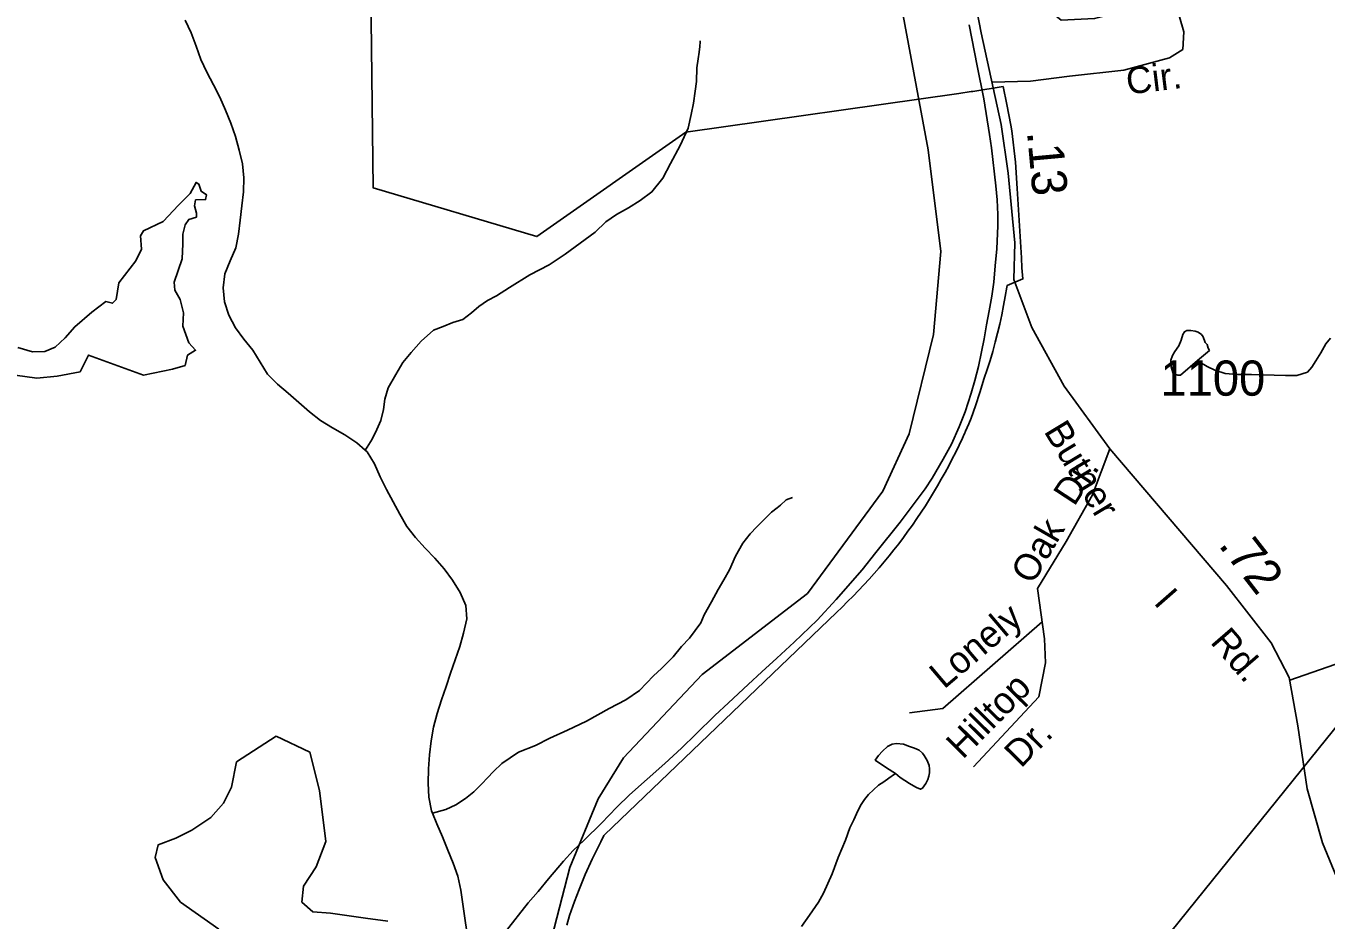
# Model space of a CAD drawing. Extents: x 2056842 to 2160602, y 826753 to 1016856.
# Drawn here: x 2061647 to 2066259, y 850316 to 853489 of the extents above; entities that cross this region are included whole.
import ezdxf

# ---------------------------------------------------------------- set-up
doc = ezdxf.new("R2010")
doc.units = 0
for name, color, linetype in [('Exist Boundary Land Use Reservation Military US Department of Defense', 7, 'Continuous'), ('Exist Boundary Political City Limit New', 7, 'Continuous'), ('Exist Hydrographic Creek Single Shore', 7, 'Continuous'), ('Exist Hydrographic Lake Shore', 7, 'Continuous'), ('Exist Hydrographic Misc Water Feature', 7, 'Continuous'), ('Exist Railroad Mainline', 7, 'Continuous'), ('Exist Road Non-System Type 51', 7, 'Continuous'), ('Exist Road Non-System Type 51 Label', 7, 'Continuous'), ('Exist Road Secondary Mileage Hundredths English Label', 7, 'Continuous'), ('Exist Road Secondary Type 51 Attributed', 7, 'Continuous'), ('Exist Road Secondary Type 51 Label', 7, 'Continuous'), ('Exist Road Secondary Type 51 Number Label', 7, 'Continuous'), ('Exist Utilities Gas Line', 7, 'Continuous'), ('Map Preparation Boundary City Limit Buffer Line', 7, 'Continuous')]:
    doc.layers.add(name, color=color, linetype=linetype)

msp = doc.modelspace()

# ---------------------------------------------------------------- linework, layer by layer
at = {"layer": 'Exist Boundary Land Use Reservation Military US Department of Defense'}
msp.add_lwpolyline([(2066174.9, 861104.2), (2065853.1, 860720.1), (2065640.8, 860375.6), (2065493.3, 859741.1), (2065336, 858409.3), (2065087.8, 856821.5), (2065002.7, 856377.5), (2064755.9, 854722.1), (2064712.1, 854064.9), (2064745.7, 853597), (2064847.7, 853049), (2064892.2, 852688.1), (2064867, 852393.5), (2064779.9, 852040.8), (2064686.1, 851837.6), (2064419.3, 851474.7), (2064046, 851187.2), (2063767.2, 850891.2), (2063676.8, 850746.1), (2063576.4, 850501.5), (2063457.1, 850039.1), (2063355.1, 849757.2), (2063118.8, 849274.6)], dxfattribs=at)
at = {"layer": 'Exist Boundary Political City Limit New'}
for points in [[(2064691.8, 851586.9), (2064709.1, 851608.1), (2064726.2, 851629.6), (2064743, 851651.2), (2064759.5, 851673.1), (2064775.8, 851695.2), (2064791.6, 851717.6), (2064807.2, 851740.2), (2064822.5, 851762.9), (2064837.5, 851785.9), (2064852.1, 851809.1), (2064866.5, 851832.5), (2064880.5, 851856.1), (2064894.1, 851879.8), (2064907.5, 851903.8), (2064920.5, 851927.9), (2064933.1, 851952.2), (2064945.5, 851976.7), (2064957.5, 852001.4), (2064969.1, 852026.2), (2064975.2, 852039.8), (2064975.9, 852041.1), (2064980.5, 852051.2), (2064991.5, 852076.3), (2065000, 852096.7), (2065015.8, 852141.1), (2065030.4, 852187.4), (2065046.4, 852238.2), (2065057, 852269.9), (2065067.1, 852301.8), (2065076.6, 852333.8), (2065085.5, 852366.1), (2065093.8, 852398.4), (2065101.5, 852430.9), (2065108.6, 852463.5), (2065115.2, 852496.2), (2065121.2, 852529.1), (2065126.6, 852562.1), (2065127.4, 852567.4), (2065183.9, 852590.9), (2065179.5, 852629.8), (2065178.4, 852665.5), (2065163.1, 852911.7), (2065157.6, 853005.4), (2065144.4, 853116.7), (2065140.5, 853137.2), (2065126.6, 853210.1), (2065113.4, 853273.8), (2065006.1, 853256.4), (2065000, 853255.8), (2064956.5, 853249.6), (2063988.1, 853111.6), (2063459.8, 852741.4), (2062879, 852914.1), (2062869.1, 853709.2)], [(2063565.6, 850297.6), (2063575.6, 850332.1), (2063592.9, 850381.1), (2063609.2, 850423.5), (2063630.9, 850477.2), (2063655.6, 850531.4), (2063686.1, 850593.5), (2063697.1, 850615.4), (2063699.8, 850617.9), (2064522.4, 851407.6), (2064542.2, 851426.4), (2064561.9, 851445.6), (2064581.2, 851465.1), (2064600.4, 851484.8), (2064619.2, 851504.7), (2064637.8, 851524.9), (2064656, 851545.3), (2064674, 851566), (2064691.8, 851586.9)]]:
    msp.add_lwpolyline(points, dxfattribs=at)
at = {"layer": 'Exist Hydrographic Creek Single Shore'}
for points in [[(2062211.7, 853509.3), (2062232.6, 853464.3), (2062250.2, 853417), (2062267.4, 853369.8), (2062288, 853324.4), (2062311.7, 853280.3), (2062334.5, 853235.8), (2062354.8, 853190.1), (2062373.5, 853143.5), (2062390.3, 853096.3), (2062403.8, 853048.4), (2062414.9, 852999.2), (2062419.8, 852949.4), (2062418.2, 852899.7), (2062412.4, 852849.9), (2062406.3, 852800.1), (2062400.5, 852750.3), (2062391.5, 852701.3), (2062371.6, 852655.3), (2062351.9, 852609.1), (2062346.2, 852559.3), (2062350.7, 852509.1), (2062366.1, 852462.1), (2062390.7, 852417.8), (2062420, 852377.7), (2062451.4, 852338.4), (2062477.4, 852295.6), (2062503.9, 852253.4), (2062538.7, 852217.6), (2062577.1, 852185), (2062615, 852152.1), (2062652.9, 852119.6), (2062691.9, 852088.5), (2062734.4, 852062.2), (2062777.6, 852037.3), (2062820.1, 852009), (2062850.6, 851982.9)], [(2064038.7, 853436.3), (2064038.9, 853432.2), (2064037, 853416.2), (2064035, 853396.2), (2064031.1, 853372.1), (2064027.4, 853340.2), (2064025.4, 853292.2), (2064021.3, 853257.9), (2064015.3, 853214.2), (2064007.3, 853174), (2063995.6, 853125.9), (2063967.7, 853064), (2063933.7, 853000.2), (2063906, 852948), (2063867.7, 852899.8), (2063826.3, 852869.6), (2063784, 852843.5), (2063742.2, 852819.4), (2063704.2, 852793.5), (2063666.5, 852757.5), (2063612.6, 852717.3), (2063560.3, 852679.4), (2063502.5, 852641.1), (2063434.6, 852605.2), (2063362.6, 852560.9), (2063316.7, 852530.9), (2063284.7, 852514.7), (2063253.1, 852492.8), (2063226.9, 852470.8), (2063196.9, 852446.9), (2063161.3, 852436.5), (2063127, 852422.6), (2063092.8, 852408.7), (2063049.1, 852370.3), (2063013, 852330.3), (2062983.3, 852294.3), (2062959.3, 852252.1), (2062931.4, 852204.4), (2062919.5, 852164.4), (2062915.2, 852128.1), (2062905.6, 852088.1), (2062891.8, 852056.2), (2062875.4, 852022.1), (2062857.6, 851994), (2062850.6, 851982.9)], [(2065802.7, 852301.6), (2065810.7, 852295.5), (2065837, 852279.8), (2065864.7, 852267.5), (2065901, 852255.8), (2065942.8, 852251.9), (2065994.7, 852251.8), (2066115.2, 852248.1), (2066155, 852248.1), (2066192.8, 852260.3), (2066208.5, 852278.2), (2066222.9, 852300.4), (2066240.7, 852328.5), (2066258.8, 852360.2), (2066275, 852380.5)], [(2062850.6, 851982.9), (2062857.8, 851977), (2062883, 851935), (2062902.9, 851888.1), (2062925.7, 851843.7), (2062949.2, 851799.5), (2062973.4, 851755.7), (2062998, 851711.8), (2063028.4, 851672.7), (2063062.6, 851635.8), (2063097.1, 851599.4), (2063129.9, 851562), (2063159.6, 851521.3), (2063187.3, 851478.2), (2063207.2, 851432.5), (2063211.1, 851384.5), (2063199.4, 851334.3), (2063185.9, 851286.1), (2063169.9, 851238.6), (2063153.5, 851191.5), (2063137.5, 851144.1), (2063121.1, 851096.7), (2063105.3, 851049.2), (2063093.2, 851000.6), (2063084.8, 850951.6), (2063078.4, 850901.9), (2063075.4, 850851.7), (2063073.3, 850801.6), (2063075.6, 850751.4), (2063085.4, 850702.9), (2063088.7, 850694.6)], [(2064366.2, 851814.7), (2064344, 851806.7), (2064323.9, 851788.6), (2064312, 851778.7), (2064291.9, 851762.6), (2064266.3, 851738.5), (2064240, 851710.9), (2064216.5, 851686.4), (2064190.4, 851652.7), (2064164.4, 851606.7), (2064142.4, 851558.5), (2064122.3, 851522.6), (2064102.7, 851488.3), (2064078.7, 851444.4), (2064052.8, 851398.4), (2064040.9, 851370.2), (2064001, 851316.2), (2063972.9, 851286.4), (2063943.1, 851249.9), (2063901.3, 851208), (2063873, 851181.9), (2063823.2, 851130.1), (2063775.4, 851097.6), (2063715.3, 851065.8), (2063635.6, 851021.5), (2063567.9, 850989.6), (2063505.8, 850961.2), (2063453.9, 850935.4), (2063393.8, 850911.3), (2063335.6, 850871), (2063305.8, 850843.1), (2063283.9, 850820.8), (2063264.2, 850799.1), (2063251.9, 850786.7), (2063236.1, 850770.9), (2063206.2, 850747), (2063172.1, 850724.5), (2063136, 850708.5), (2063088.7, 850694.6)], [(2064731.6, 850835.7), (2064727.5, 850833.5), (2064707.8, 850819.5), (2064689.7, 850805.6), (2064671.5, 850793.7), (2064636, 850761.4), (2064621.9, 850743.3), (2064609.6, 850725.3), (2064597.9, 850703.5), (2064583.9, 850671.5), (2064570, 850643.2), (2064554.2, 850599.4), (2064528.1, 850537.2), (2064506.4, 850479.1), (2064476.5, 850411.1), (2064458.8, 850379.3), (2064426.4, 850333), (2064398.6, 850293.1)], [(2063088.7, 850694.6), (2063103.9, 850656.6), (2063124.8, 850610.4), (2063143.8, 850564.1), (2063162.5, 850517.9), (2063178.9, 850470.8), (2063189.8, 850422), (2063196.3, 850372.4), (2063203.5, 850322.6), (2063211.3, 850273.5)]]:
    msp.add_lwpolyline(points, dxfattribs=at)
at = {"layer": 'Exist Hydrographic Lake Shore'}
for points in [[(2061617.8, 852347.5), (2061670.1, 852331.9), (2061713.9, 852333.4), (2061750.7, 852348.9), (2061786.1, 852381.5), (2061820, 852421.1), (2061880.2, 852473.5), (2061929.7, 852510.3), (2061953.7, 852504.6), (2061966.4, 852517.4), (2061976.3, 852576.8), (2062037.2, 852654.7), (2062057, 852697.1), (2062052.7, 852743.8), (2062064, 852762.2), (2062133.4, 852794.8), (2062188.5, 852852.8), (2062229.6, 852893.9), (2062250.1, 852933.5), (2062260, 852927.8), (2062268.5, 852902.4), (2062286.8, 852889.6), (2062284, 852872.6), (2062248.6, 852871.2), (2062244.4, 852850), (2062251.5, 852824.5), (2062251.5, 852810.4), (2062224.6, 852801.9), (2062211.9, 852783.5), (2062203.4, 852749.5), (2062203.4, 852715.5), (2062200.6, 852661.7), (2062172.3, 852579.6), (2062175.1, 852551.3), (2062193.5, 852517.4), (2062206.2, 852470.7), (2062203.4, 852423.9), (2062224.6, 852364.5), (2062248.6, 852337.6), (2062220.4, 852320.6), (2062211.9, 852283.8)], [(2062211.9, 852283.8), (2062167.3, 852271.1), (2062064, 852249.8), (2061868.8, 852320.6), (2061839.1, 852261.2), (2061757.1, 852245.6), (2061684.9, 852238.5), (2061608.6, 852249.8)], [(2062534.9, 850968.1), (2062393.5, 850877.5)], [(2062534.9, 850968.1), (2062653.7, 850911.5), (2062687.7, 850775.6), (2062710.3, 850594.5), (2062676.4, 850503.9), (2062631.1, 850435.9), (2062625.5, 850379.3), (2062665.1, 850345.3), (2062727.3, 850339.7), (2062851.8, 850322.7), (2062931, 850311.4)], [(2062331.2, 850283.1), (2062195.4, 850379.3), (2062133.2, 850458.6), (2062104.9, 850537.8), (2062116.2, 850583.1), (2062178.5, 850605.8), (2062235, 850634.1), (2062302.9, 850679.4), (2062348.2, 850730.3), (2062376.5, 850787), (2062393.5, 850877.5)]]:
    msp.add_lwpolyline(points, dxfattribs=at)
at = {"layer": 'Exist Hydrographic Misc Water Feature'}
for points in [[(2065802.7, 852301.6), (2065742.7, 852249.4), (2065732.8, 852249.3), (2065716.8, 852255.4), (2065715, 852259.3), (2065709, 852279.3), (2065708.8, 852303.2), (2065714.8, 852319.4), (2065722.6, 852333.2), (2065737.1, 852353.3), (2065744.7, 852373.3), (2065750.5, 852393.5), (2065756.4, 852403.6), (2065764.8, 852407.6), (2065778.8, 852407.5), (2065794.5, 852405.5), (2065805, 852401.5), (2065816.9, 852393.6), (2065822.6, 852385.4), (2065830.4, 852365.5), (2065836.8, 852357.7), (2065840.7, 852345.7), (2065845, 852337.4), (2065802.7, 852301.6)], [(2064731.6, 850835.7), (2064747.6, 850821.6), (2064781.8, 850799.7), (2064795.7, 850792), (2064805.8, 850786), (2064820.1, 850779.8), (2064827.5, 850783.9), (2064833.5, 850791.9), (2064839.6, 850799.9), (2064845.8, 850814), (2064849.9, 850825.9), (2064851.9, 850837.8), (2064851.7, 850852), (2064851.5, 850863.8), (2064843.5, 850881.7), (2064833.7, 850899.8), (2064827.3, 850907.7), (2064815.4, 850918), (2064799.2, 850925.7), (2064781.2, 850931.7), (2064759.7, 850939.8), (2064735.2, 850941.9), (2064719.7, 850939.4), (2064703.5, 850931.7), (2064685.4, 850915.4), (2064671.7, 850899.6), (2064659.8, 850883.6), (2064699.8, 850855.6), (2064731.6, 850835.7)]]:
    msp.add_lwpolyline(points, dxfattribs=at)
at = {"layer": 'Exist Railroad Mainline'}
for points in [[(2064837, 851846.4), (2064861.8, 851883.9), (2064901.2, 851951.1), (2064930.3, 852004.5), (2064957.5, 852065.9), (2064978.6, 852119.5), (2065000, 852185), (2065012.9, 852230.8), (2065026, 852280.5), (2065037, 852332.3), (2065046, 852378.1), (2065055, 852427.9), (2065064, 852477.8), (2065073.1, 852529.6), (2065080.1, 852579.4), (2065085.3, 852637.3), (2065090.6, 852697.2), (2065094.2, 852779.2), (2065095.1, 852819.2), (2065092.1, 852871.2), (2065087.2, 852921.3), (2065071.9, 853055.7), (2065064.9, 853103.8), (2065045.5, 853230.2), (2065021.9, 853346.7), (2064992.9, 853493.3)], [(2063346.5, 850272.8), (2063428.6, 850377.2), (2063463.4, 850416.4), (2063500.4, 850461.7), (2063553.7, 850524.6), (2063588.4, 850561.9), (2063627.2, 850599.1), (2063688.5, 850659.8), (2063743.6, 850716.7), (2063788.5, 850759.8), (2063912.8, 850871.3), (2063972, 850926), (2064023, 850975), (2064090.4, 851041.6), (2064139.3, 851086.6), (2064208.6, 851151.2), (2064257.6, 851196.2), (2064310.6, 851245.1), (2064371.7, 851301.9), (2064453.4, 851380.2), (2064520.9, 851452.8), (2064613.1, 851558.9), (2064662.3, 851619.9), (2064748.6, 851728.2), (2064837, 851846.4)]]:
    msp.add_lwpolyline(points, dxfattribs=at)
at = {"layer": 'Exist Road Non-System Type 51'}
for points in [[(2065219.3, 853592.5), (2065319.8, 853509.1), (2065438, 853515), (2065568, 853547.5), (2065659.6, 853556.4), (2065698, 853550.5), (2065739.4, 853520.9), (2065754.2, 853467.7), (2065751.2, 853405.6), (2065703.9, 853376), (2065541.4, 853331.6), (2065349.3, 853310.9)], [(2065349.3, 853310.9), (2065210.4, 853293.2), (2065073.5, 853289.3)], [(2065491.9, 851988.3), (2065430.1, 851825.1), (2065336.9, 851658.9), (2065235.6, 851492.6), (2065259.9, 851314.2), (2065264, 851229), (2065239.7, 851107.3), (2065008.7, 850859.9)], [(2066130.2, 851167.3), (2066317.3, 851232.3), (2066471, 851336.3), (2066562.4, 851502.5), (2066662.1, 851635.5), (2066770.1, 851702.1), (2066927.9, 851718.7), (2067123.1, 851710.4)], [(2064781.7, 851050.6), (2064899.2, 851066.8), (2065251.8, 851373.4)]]:
    msp.add_lwpolyline(points, dxfattribs=at)
at = {"layer": 'Exist Road Secondary Type 51 Attributed'}
msp.add_lwpolyline([(2066976.4, 849302.5), (2066827.4, 849529.6), (2066583.4, 849954.6), (2066340.4, 850362), (2066245.9, 850589.6), (2066191.9, 850780.8), (2066158.6, 851005.3), (2066128.5, 851176.7), (2066064.1, 851299.4), (2065906.3, 851503), (2065491.9, 851988.3), (2065329.9, 852210.7), (2065215.7, 852418.6), (2065151.3, 852589), (2065154.4, 852718.9), (2065131.6, 852966.2), (2065106.6, 853138.7), (2065035, 853464), (2064941.5, 853954.5), (2064909.3, 854202.9), (2064896.9, 854433.6), (2064911.4, 854770.3), (2064936.5, 855014.5)], dxfattribs=at)
at = {"layer": 'Exist Utilities Gas Line'}
msp.add_lwpolyline([(2063216.6, 847084.7), (2065392.1, 849881.8), (2068277.7, 853460.4), (2070574.6, 855889.8)], dxfattribs=at)
at = {"layer": 'Map Preparation Boundary City Limit Buffer Line'}
for points in [[(2064691.8, 851586.9), (2064709.1, 851608.1), (2064726.2, 851629.6), (2064743, 851651.2), (2064759.5, 851673.1), (2064775.8, 851695.2), (2064791.6, 851717.6), (2064807.2, 851740.2), (2064822.5, 851762.9), (2064837.5, 851785.9), (2064852.1, 851809.1), (2064866.5, 851832.5), (2064880.5, 851856.1), (2064894.1, 851879.8), (2064907.5, 851903.8), (2064920.5, 851927.9), (2064933.1, 851952.2), (2064945.5, 851976.7), (2064957.5, 852001.4), (2064969.1, 852026.2), (2064975.2, 852039.8), (2064975.9, 852041.1), (2064980.5, 852051.2), (2064991.5, 852076.3), (2065000, 852096.7), (2065015.8, 852141.1), (2065030.4, 852187.4), (2065046.4, 852238.2), (2065057, 852269.9), (2065067.1, 852301.8), (2065076.6, 852333.8), (2065085.5, 852366.1), (2065093.8, 852398.4), (2065101.5, 852430.9), (2065108.6, 852463.5), (2065115.2, 852496.2), (2065121.2, 852529.1), (2065126.6, 852562.1), (2065127.4, 852567.4), (2065183.9, 852590.9), (2065179.5, 852629.8), (2065178.4, 852665.5), (2065163.1, 852911.7), (2065157.6, 853005.4), (2065144.4, 853116.7), (2065140.5, 853137.2), (2065126.6, 853210.1), (2065113.4, 853273.8), (2065006.1, 853256.4), (2065000, 853255.8), (2064956.5, 853249.6), (2063988.1, 853111.6), (2063459.8, 852741.4), (2062879, 852914.1), (2062869.1, 853709.2)], [(2063565.6, 850297.6), (2063575.6, 850332.1), (2063592.9, 850381.1), (2063609.2, 850423.5), (2063630.9, 850477.2), (2063655.6, 850531.4), (2063686.1, 850593.5), (2063697.1, 850615.4), (2063699.8, 850617.9), (2064522.4, 851407.6), (2064542.2, 851426.4), (2064561.9, 851445.6), (2064581.2, 851465.1), (2064600.4, 851484.8), (2064619.2, 851504.7), (2064637.8, 851524.9), (2064656, 851545.3), (2064674, 851566), (2064691.8, 851586.9)]]:
    msp.add_lwpolyline(points, dxfattribs=at)

# ---------------------------------------------------------------- texts
at = {"layer": 'Exist Road Non-System Type 51 Label'}
for s, rotation, p in [('Cir.', 6.9747, (2065555.6, 853245)), ('Dr.', 56.8069, (2065365.5, 851780.7)), ('Oak', 60.0105, (2065218.3, 851502.7)), ('Lonely', 40.3979, (2064903.7, 851132.7)), ('Hilltop', 45.3202, (2064970.3, 850883.4)), ('Dr.', 45.3202, (2065176.4, 850852.2))]:
    msp.add_text(s, height=95, rotation=rotation, dxfattribs=at).set_placement(p)
at = {"layer": 'Exist Road Secondary Mileage Hundredths English Label'}
for s, rotation, p in [('.13', 275.2776, (2065197.9, 853112.9)), ('.72', 307.7747, (2065874.6, 851645.9))]:
    msp.add_text(s, height=125, rotation=rotation, dxfattribs=at).set_placement(p)
at = {"layer": 'Exist Road Secondary Type 51 Label'}
for s, rotation, p in [('Butner', 301.2068, (2065255.9, 852050.4)), ('I', 311.1807, (2065644.5, 851440.8)), ('Rd.', 310.8352, (2065845.4, 851300.9))]:
    msp.add_text(s, height=95, rotation=rotation, dxfattribs=at).set_placement(p)
at = {"layer": 'Exist Road Secondary Type 51 Number Label'}
msp.add_text('1100', height=125, dxfattribs=at).set_placement((2065671.5, 852176.5))

doc.saveas('drawing.dxf')
